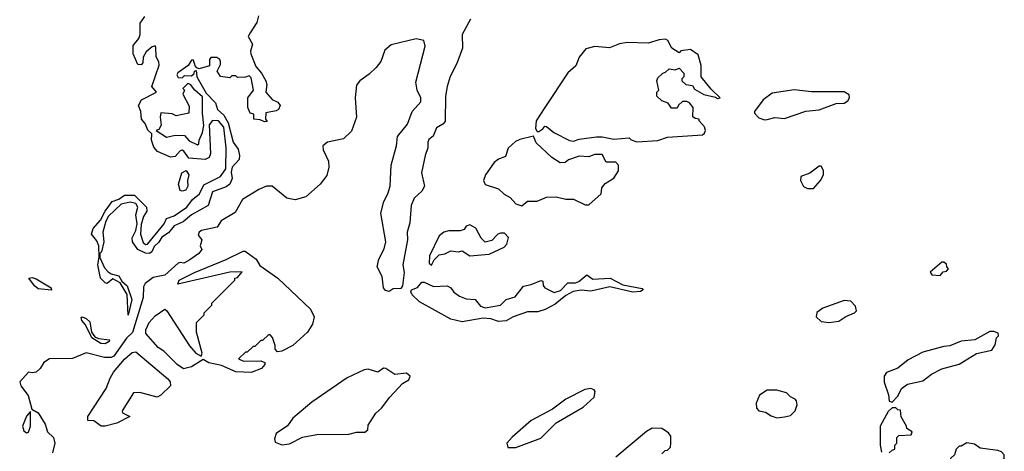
# Model space of a CAD drawing. Extents: x 2348354 to 2479840, y 460476 to 613653.
# Tile 261 of 305: x 2443719 to 2448850, y 551313 to 553563. Entities that reach past the tile are written whole.
import ezdxf

# ---------------------------------------------------------------- set-up
doc = ezdxf.new("R2010")
doc.units = 0

msp = doc.modelspace()

# ---------------------------------------------------------------- linework, layer by layer
at = {"layer": '0CON05XD'}
for points in [[(2444285, 552023.3), (2444280, 552130), (2444242, 552192), (2444205, 552212), (2444175, 552188.8), (2444165, 552190.8), (2444139.5, 552215), (2444125.8, 552285), (2444133.8, 552325), (2444131.4, 552385), (2444120.9, 552410.9), (2444094, 552445), (2444102.5, 552475), (2444141.1, 552518.9), (2444164.3, 552565), (2444200.8, 552615), (2444235, 552627.5), (2444265, 552648.1), (2444318.3, 552648.3), (2444380.6, 552585), (2444381.4, 552565), (2444363.6, 552536.4), (2444352, 552495), (2444349.4, 552445), (2444361.8, 552401.8), (2444375, 552392), (2444385, 552392.5), (2444471.7, 552498.3), (2444485, 552526.2), (2444525, 552540), (2444590, 552585), (2444619.2, 552625), (2444655.5, 552654.5), (2444678.3, 552701.7), (2444765.8, 552745), (2444792.9, 552785), (2444794.4, 552895), (2444782.7, 553002.7), (2444755, 553036), (2444723.2, 553036.8), (2444706, 553015), (2444714.2, 552865), (2444706, 552845), (2444685.5, 552834.5), (2444601.2, 552841.2), (2444575, 552877.5), (2444565, 552882.5), (2444555, 552880), (2444530, 552850), (2444505, 552845.8), (2444436.7, 552876.7), (2444418.3, 552898.3), (2444406, 552935), (2444407.5, 552967.5), (2444387, 552987), (2444372.7, 553022.7), (2444353.8, 553045), (2444350, 553085), (2444338, 553115), (2444354.6, 553145.4), (2444432.5, 553185), (2444407.5, 553215), (2444445.8, 553325.8), (2444443.9, 553343.9), (2444430, 553370), (2444428.3, 553418.3), (2444425, 553427.5), (2444409.3, 553420.7), (2444377.5, 553395), (2444363, 553367), (2444361.7, 553338.3), (2444351.7, 553328.3), (2444335, 553330), (2444310.8, 553385), (2444311.2, 553428.8), (2444340, 553465), (2444347.5, 553485), (2444346.2, 553545), (2444371.2, 553578.8)], [(2444963, 553583), (2444955, 553547.5), (2444920, 553495), (2444910, 553475), (2444932.5, 553435), (2444921.7, 553398.3), (2444923.3, 553385), (2444949.3, 553319.3), (2444980, 553285), (2445002.5, 553245), (2445007.5, 553225), (2445002.5, 553185), (2445035, 553147.5), (2445065, 553132.5), (2445076, 553115), (2445067.5, 553095), (2445055, 553087.5), (2445001.7, 553078.3), (2445000, 553045), (2445008.3, 553031.7), (2444995, 553030), (2444971.7, 553041.7), (2444940, 553045), (2444940, 553070), (2444920, 553075), (2444907.5, 553105), (2444907.5, 553155), (2444937.5, 553195), (2444925, 553260), (2444915, 553270), (2444895, 553263.3), (2444855, 553262.5), (2444845, 553270), (2444825, 553270), (2444815, 553260), (2444765, 553267.5), (2444747.5, 553295), (2444765, 553330), (2444766.2, 553345), (2444762.5, 553355), (2444745.9, 553365.9), (2444715, 553366.7), (2444707.5, 553355), (2444708.3, 553321.7), (2444655, 553307.5), (2444641.7, 553311.7), (2444633, 553323), (2444625, 553352.5), (2444615, 553352.5), (2444596.4, 553323.6), (2444543.6, 553286.4), (2444537.5, 553275), (2444545, 553262.5), (2444565, 553260), (2444578.3, 553271.7), (2444615, 553270), (2444628.3, 553281.7), (2444630, 553295), (2444638.3, 553298.3), (2444642.5, 553265), (2444690.8, 553180.8), (2444739.2, 553129.2), (2444750, 553095), (2444783.8, 553065), (2444805.6, 553025.6), (2444830.8, 552925), (2444857.8, 552887.8), (2444864.3, 552855), (2444862.5, 552835), (2444827.1, 552795), (2444821.4, 552768.6), (2444825.7, 552735), (2444815, 552706.2), (2444795, 552691.9), (2444724.4, 552665.6), (2444701.2, 552595), (2444613.8, 552546.2), (2444570.2, 552509.8), (2444525, 552488), (2444495, 552452.5), (2444460.6, 552429.4), (2444445, 552403.8), (2444420, 552380), (2444406.9, 552353.1), (2444395, 552344.4), (2444375, 552345.8), (2444335, 552365.8), (2444306.9, 552405), (2444305.8, 552425.8), (2444324, 552465), (2444330.5, 552499.5), (2444324.4, 552545), (2444334, 552585), (2444324.2, 552604.2), (2444295, 552612.5), (2444248.1, 552601.9), (2444181.9, 552538.1), (2444167.6, 552512.4), (2444153.1, 552455), (2444158.1, 552405), (2444145, 552352.5), (2444137.5, 552345), (2444137, 552323), (2444160.4, 552270.4), (2444179.4, 552249.4), (2444195, 552237.5), (2444235, 552228.6), (2444250.8, 552200.8), (2444279.2, 552175), (2444304.2, 552105), (2444285, 552023.3)], [(2446068.5, 553565), (2446025.4, 553485), (2446026.2, 553415), (2445997.2, 553335), (2445962.7, 553267.3), (2445946.2, 553215), (2445938.3, 553165), (2445937, 553033), (2445925, 553017.7), (2445890.9, 552999.1), (2445874.2, 552955.8), (2445851.8, 552938.2), (2445845.9, 552925), (2445846.6, 552895), (2445831.8, 552855), (2445812.2, 552765), (2445827.9, 552695), (2445815, 552669.6), (2445775, 552632.9), (2445759.5, 552595), (2445751.8, 552505), (2445738.8, 552455), (2445740, 552415), (2445715.5, 552285), (2445722.9, 552245), (2445713.8, 552175), (2445705, 552161.8), (2445665, 552160), (2445644.1, 552145.9), (2445625, 552151.4), (2445614.4, 552165.6), (2445607.3, 552225), (2445581.5, 552275), (2445590.3, 552315), (2445618.6, 552368.6), (2445627.9, 552405), (2445600.8, 552555), (2445616.8, 552615), (2445638.2, 552655), (2445650, 552695), (2445654.3, 552805), (2445683.1, 552905), (2445687.5, 552955), (2445740.8, 553019.2), (2445764.8, 553085.2), (2445808.9, 553135), (2445809.1, 553155), (2445790, 553195), (2445782.9, 553237.1), (2445832.1, 553425), (2445824.6, 553454.6), (2445785, 553462.7), (2445655, 553432.5), (2445622.2, 553405), (2445601.9, 553345), (2445575.9, 553314.1), (2445540.7, 553279.3), (2445492.2, 553245), (2445475, 553221.2), (2445467.1, 553155), (2445473.8, 553055), (2445447.5, 552982.5), (2445407.3, 552942.7), (2445323.3, 552925), (2445299.4, 552905), (2445300.5, 552885), (2445327.7, 552825), (2445329.6, 552795), (2445319.2, 552750.8), (2445284.3, 552705.7), (2445209.6, 552640.4), (2445155, 552623.3), (2445111.9, 552631.9), (2445035, 552694.5), (2445005, 552695.5), (2444965, 552678.2), (2444880.6, 552625), (2444842.2, 552557.8), (2444768.8, 552515), (2444748.3, 552481.7), (2444665.8, 552464.2), (2444653.7, 552456.3), (2444649.5, 552439.5), (2444667.5, 552415), (2444660, 552385), (2444667.5, 552365), (2444652.5, 552345), (2444605, 552311.2), (2444575, 552293.8), (2444555, 552297.5), (2444545, 552293.3), (2444475, 552232), (2444415, 552218.8), (2444372.7, 552187.3), (2444365, 552170), (2444362.1, 552115), (2444306.8, 551933.2), (2444275, 551903.6), (2444210.3, 551809.7), (2444195, 551802.9), (2444161.8, 551801.8), (2444065, 551825.8), (2443995, 551796.5), (2443875, 551795.4), (2443845, 551775.5), (2443825.3, 551744.8), (2443805, 551726.5), (2443785, 551722), (2443765, 551726), (2443719.2, 551675), (2443725.6, 551655), (2443763.9, 551605), (2443783, 551533), (2443815, 551514.4), (2443851.1, 551455), (2443863.3, 551415), (2443895.5, 551385), (2443902.1, 551355), (2443889.4, 551305)], [(2446935, 552926.7), (2447045, 552933.8), (2447095, 552950), (2447276.7, 552963.3), (2447288.3, 552971.7), (2447292.5, 552985), (2447287.5, 553005), (2447260, 553035), (2447260, 553045), (2447238.3, 553048.3), (2447227.5, 553057.5), (2447228.8, 553105), (2447208.8, 553128.8), (2447195, 553136.7), (2447173, 553137), (2447151.7, 553118.3), (2447145, 553102.5), (2447115, 553102.5), (2447098.3, 553128.3), (2447065, 553140), (2447040, 553165), (2447040, 553185), (2447050, 553195), (2447040, 553245), (2447045, 553260), (2447070, 553285), (2447085, 553290), (2447103, 553307), (2447135, 553302.5), (2447155, 553310), (2447180, 553285), (2447180, 553265), (2447170, 553255), (2447170, 553245), (2447190, 553225), (2447225, 553220), (2447235, 553200), (2447285, 553172.5), (2447345, 553160), (2447355, 553152.5), (2447370, 553155), (2447321.7, 553201.7), (2447270, 553265), (2447270, 553325), (2447255, 553380), (2447215, 553407.5), (2447165, 553400), (2447155, 553390), (2447117.5, 553415), (2447096.7, 553455), (2447085, 553461.2), (2447051.7, 553458.3), (2446995, 553441.2), (2446885, 553443.8), (2446845, 553436.7), (2446793, 553417), (2446717, 553423), (2446669.3, 553410.7), (2446635, 553367.5), (2446617.3, 553322.7), (2446575, 553286.7), (2446456.2, 553105), (2446410, 553035), (2446406.7, 552995), (2446415, 552980), (2446425, 552980), (2446445, 552993.3), (2446455, 553007.5), (2446465, 553006.7), (2446502.5, 552975), (2446585, 552934), (2446605, 552930), (2446635, 552940), (2446725, 552952.5), (2446755, 552952.5), (2446815, 552940), (2446895, 552947.5), (2446905, 552937.5), (2446935, 552926.7)], [(2444645, 552910), (2444653.3, 552916.7), (2444654, 552935), (2444672.5, 552975), (2444678.8, 553011.2), (2444671.2, 553075), (2444671.2, 553161.2), (2444632.5, 553195), (2444610, 553225), (2444595, 553230), (2444570, 553205), (2444577.5, 553195), (2444570, 553175), (2444601.7, 553111.7), (2444600, 553075), (2444535, 553062.5), (2444513, 553073), (2444455, 553077.5), (2444451.2, 553055), (2444456.4, 553013.6), (2444445, 552990), (2444430, 552985), (2444485, 552951.2), (2444528.8, 552961.2), (2444578.8, 552958.8), (2444602.2, 552932.2), (2444645, 552910)], [(2447600.7, 553040.7), (2447615, 553042.5), (2447655, 553052.5), (2447705, 553047.5), (2447815, 553086.7), (2447885, 553093.3), (2447973.6, 553126.4), (2448015, 553127.5), (2448035, 553140), (2448042.5, 553155), (2448041.7, 553171.7), (2448015, 553186.7), (2447845, 553186.7), (2447755, 553197.5), (2447640.7, 553179.3), (2447593.3, 553145), (2447547.5, 553085), (2447547.5, 553075), (2447571.7, 553051.7), (2447600.7, 553040.7)], [(2446335, 552592.5), (2446365, 552617.5), (2446415, 552617.5), (2446465, 552637.5), (2446515, 552640), (2446565, 552627.5), (2446605, 552626.7), (2446665, 552597.5), (2446685, 552597.5), (2446750, 552655), (2446753, 552687), (2446770.7, 552709.3), (2446815, 552737.5), (2446840, 552775), (2446840, 552805), (2446825, 552820), (2446775, 552820), (2446755, 552860), (2446715, 552860), (2446685, 552847.5), (2446635, 552852.5), (2446578.3, 552831.7), (2446561.7, 552818.3), (2446535, 552817.5), (2446492.5, 552845), (2446410.7, 552920.7), (2446396.7, 552956.7), (2446325, 552938.8), (2446302.1, 552927.9), (2446265, 552892.5), (2446250, 552850), (2446215, 552836), (2446191.7, 552818.3), (2446146, 552755), (2446136, 552725), (2446145, 552703.3), (2446215, 552681.2), (2446244.2, 552654.2), (2446275, 552636.7), (2446305, 552602.5), (2446335, 552592.5)], [(2447855, 552682.5), (2447892.5, 552725), (2447907.5, 552755), (2447907, 552777), (2447895, 552800), (2447885, 552800), (2447837, 552763), (2447790, 552745), (2447787.5, 552725), (2447803.6, 552693.6), (2447823.6, 552683.6), (2447855, 552682.5)], [(2444565, 552668.8), (2444555, 552673.3), (2444546, 552705), (2444563.3, 552765), (2444587.5, 552777.5), (2444600, 552755), (2444593.8, 552725), (2444596.2, 552695), (2444585, 552673.8), (2444565, 552668.8)], [(2445865, 552283.3), (2445879.3, 552310.7), (2445905, 552337.5), (2445935, 552342.5), (2445965, 552357.5), (2446005, 552352.5), (2446025, 552357.5), (2446065, 552332.5), (2446165, 552340), (2446243, 552377), (2446257, 552393), (2446267, 552427), (2446245, 552450), (2446225, 552450), (2446210, 552445), (2446178.8, 552411.2), (2446145, 552403.3), (2446123.3, 552425), (2446096.4, 552476.4), (2446065, 552493.3), (2446045, 552487.5), (2446035, 552470), (2446015, 552462.5), (2445955, 552462.5), (2445930, 552455), (2445905, 552436.2), (2445855, 552332.5), (2445853.3, 552293.3), (2445865, 552283.3)], [(2444925, 551723.6), (2444845, 551727.5), (2444770.8, 551760.8), (2444704.7, 551774.7), (2444675, 551792.5), (2444615, 551754.3), (2444573, 551743), (2444540, 551765), (2444470, 551835), (2444440, 551855), (2444377, 551927), (2444376.7, 551946.7), (2444393.8, 551985), (2444425, 552018.9), (2444475, 552053.8), (2444485.8, 552045), (2444603.2, 551863.2), (2444637.5, 551825), (2444665, 551810), (2444670, 551825), (2444641.2, 551935), (2444640, 551985), (2444680, 552025), (2444680, 552035), (2444720, 552075), (2444720, 552085), (2444840, 552205), (2444840, 552215), (2444855, 552220), (2444878.3, 552248.3), (2444815, 552246.7), (2444542.5, 552185), (2444550, 552205), (2444630, 552245), (2444795, 552313.3), (2444883, 552357), (2444893.3, 552356.7), (2444950.6, 552315), (2444971.2, 552281.2), (2445065, 552215.5), (2445233.8, 552055), (2445254.5, 552015), (2445245, 551976.2), (2445219.5, 551935), (2445143.1, 551865), (2445085, 551834.5), (2445062.5, 551832.5), (2445050, 551845), (2445050, 551865), (2445037, 551907), (2445025, 551920), (2445015, 551920), (2444985, 551890), (2444975, 551890), (2444945, 551860), (2444935, 551860), (2444905, 551830), (2444895, 551830), (2444860, 551795), (2444885, 551783.3), (2444975, 551784), (2444997, 551777), (2444996.9, 551765), (2444979.2, 551745), (2444925, 551723.6)], [(2448515, 552230), (2448531.7, 552248.3), (2448548.3, 552251.7), (2448560, 552265), (2448550, 552275), (2448548.3, 552288.3), (2448535, 552300), (2448525, 552300), (2448463, 552247), (2448473, 552233), (2448515, 552230)], [(2446025, 551988.6), (2445965, 552002), (2445802.2, 552092.2), (2445765, 552129.4), (2445756.7, 552145), (2445761.4, 552155), (2445792.6, 552167.4), (2445815, 552194.3), (2445826.2, 552195), (2445875, 552172.2), (2445946.7, 552175), (2445965, 552165.7), (2445982, 552142), (2446011.2, 552121.2), (2446045, 552108.1), (2446093.3, 552105), (2446120.4, 552070.4), (2446145, 552061.1), (2446225, 552074.2), (2446255, 552104.2), (2446300.8, 552119.2), (2446345, 552174), (2446385, 552182), (2446435, 552203.3), (2446445, 552200), (2446446.7, 552176.7), (2446456.1, 552166.1), (2446505, 552140.8), (2446537.9, 552152.1), (2446575, 552190.8), (2446615, 552191.1), (2446632.5, 552197.5), (2446675, 552233.3), (2446705, 552210), (2446796.2, 552216.2), (2446861.4, 552181.4), (2446962.5, 552162.5), (2446967.5, 552155), (2446955, 552146.7), (2446915, 552142.9), (2446795, 552170), (2446695, 552148.6), (2446645, 552152.5), (2446603.2, 552146.8), (2446565, 552126), (2446509.4, 552080.6), (2446456.8, 552053.2), (2446418.9, 552041.1), (2446365, 552039.4), (2446290, 552015), (2446255, 551993.3), (2446215, 551990), (2446174.1, 552004.1), (2446135, 552007.8), (2446025, 551988.6)], [(2443885, 552153.3), (2443815, 552159.5), (2443795.6, 552175), (2443766.7, 552215), (2443785, 552218.9), (2443805, 552213.1), (2443883.3, 552165), (2443885, 552153.3)], [(2447935, 551983.8), (2447987.7, 551992.3), (2448023.9, 552016.1), (2448070, 552035), (2448080, 552045), (2448075, 552070), (2448050, 552095), (2448015, 552100), (2447905, 552060), (2447873.6, 552036.4), (2447870, 552015), (2447895, 551990), (2447935, 551983.8)], [(2444165, 551872.9), (2444141.2, 551875), (2444094.3, 551905), (2444062, 551972), (2444043.1, 551995), (2444040, 552010), (2444045, 552013.8), (2444065, 552005.6), (2444085, 551988.6), (2444093.8, 551933.8), (2444110, 551910), (2444130.6, 551900.6), (2444187.5, 551895), (2444185.8, 551885), (2444165, 551872.9)], [(2448265, 551570), (2448295, 551600), (2448315, 551640), (2448345, 551662.5), (2448425, 551680), (2448470, 551715), (2448525, 551742.5), (2448615, 551767.5), (2448705, 551822.5), (2448785, 551840), (2448801.7, 551868.3), (2448810, 551905), (2448820, 551915), (2448818.3, 551928.3), (2448795, 551937.5), (2448775, 551937.5), (2448696.4, 551893.6), (2448625, 551886.7), (2448567, 551863), (2448535, 551860), (2448425, 551830), (2448349.3, 551790.7), (2448295, 551746.7), (2448236.4, 551723.6), (2448223.3, 551705), (2448223.9, 551673.9), (2448247, 551607), (2448250, 551575), (2448265, 551570)], [(2444165, 551443.6), (2444143.7, 551443.7), (2444105, 551472.5), (2444074.2, 551474.2), (2444074.5, 551495), (2444169.3, 551640.7), (2444190, 551695), (2444208.5, 551725), (2444265, 551793.5), (2444305, 551828.8), (2444325, 551832.5), (2444491.7, 551691.7), (2444503.8, 551675), (2444505.6, 551655), (2444455, 551605.8), (2444435, 551595.7), (2444345, 551619.2), (2444312.5, 551617.5), (2444252.5, 551525), (2444255, 551513.3), (2444292.5, 551495), (2444225, 551460), (2444165, 551443.6)], [(2445085, 551347.5), (2445125, 551352.5), (2445193, 551387), (2445268.3, 551401.7), (2445435, 551402.5), (2445475, 551412.5), (2445517, 551413), (2445532.5, 551425), (2445535, 551450), (2445575, 551512.5), (2445605, 551537.5), (2445647.5, 551595), (2445713.6, 551666.4), (2445747.5, 551685), (2445753.3, 551705), (2445735, 551720.8), (2445674, 551714), (2445627.5, 551745), (2445615, 551746), (2445585, 551726.2), (2445535, 551742), (2445515, 551738.8), (2445425, 551697.1), (2445240.8, 551569.2), (2445143.3, 551486.7), (2445115, 551446.7), (2445055, 551406.7), (2445047.5, 551377.5), (2445050.7, 551360.7), (2445085, 551347.5)], [(2446263, 551333), (2446305, 551333.3), (2446435, 551382.5), (2446515, 551462.5), (2446655, 551543.3), (2446713.3, 551595), (2446717.5, 551625), (2446713, 551633), (2446695, 551640), (2446664.1, 551635.9), (2446564.3, 551585.7), (2446495, 551533.3), (2446385, 551473.8), (2446285, 551386.7), (2446257.5, 551355), (2446263, 551333)], [(2447665, 551487.5), (2447705, 551492.5), (2447735, 551500), (2447760, 551525), (2447770, 551555), (2447767, 551577), (2447760, 551585), (2447735, 551597.5), (2447715, 551617.5), (2447665, 551632.5), (2447615, 551632.5), (2447573.6, 551606.4), (2447557.5, 551565), (2447558.3, 551538.3), (2447570, 551525), (2447605, 551517.5), (2447635, 551497.5), (2447665, 551487.5)], [(2443755, 551410), (2443765, 551412.5), (2443776, 551445), (2443775, 551520), (2443755, 551496.7), (2443734, 551445), (2443740.6, 551420.6), (2443755, 551410)], [(2448250, 551305), (2448265, 551320), (2448280, 551325), (2448280, 551345), (2448290, 551355), (2448290, 551385), (2448300, 551395), (2448365, 551400), (2448370, 551415), (2448341.7, 551431.7), (2448340, 551445), (2448313, 551493), (2448308.3, 551528.3), (2448295, 551530), (2448285, 551540), (2448265, 551540), (2448245, 551520), (2448203.8, 551445), (2448203.3, 551345), (2448210.7, 551309.3)], [(2447065, 551300), (2447083, 551317), (2447095, 551320), (2447110, 551335), (2447112.5, 551355), (2447111.7, 551391.7), (2447099.3, 551409.3), (2447065, 551432.5), (2447015, 551433.3), (2446985, 551416.7), (2446825, 551282.5)], [(2448725, 551173.8), (2448745, 551182.5), (2448800, 551245), (2448840, 551265), (2448850, 551275), (2448850, 551295), (2448835, 551310), (2448817, 551317), (2448725, 551330), (2448695, 551350), (2448655, 551357.5), (2448625, 551340), (2448615, 551340), (2448600, 551325), (2448590, 551295), (2448570, 551275), (2448572.5, 551225), (2448635, 551186.7), (2448725, 551173.8)]]:
    msp.add_lwpolyline(points, dxfattribs=at)

doc.saveas('drawing.dxf')
